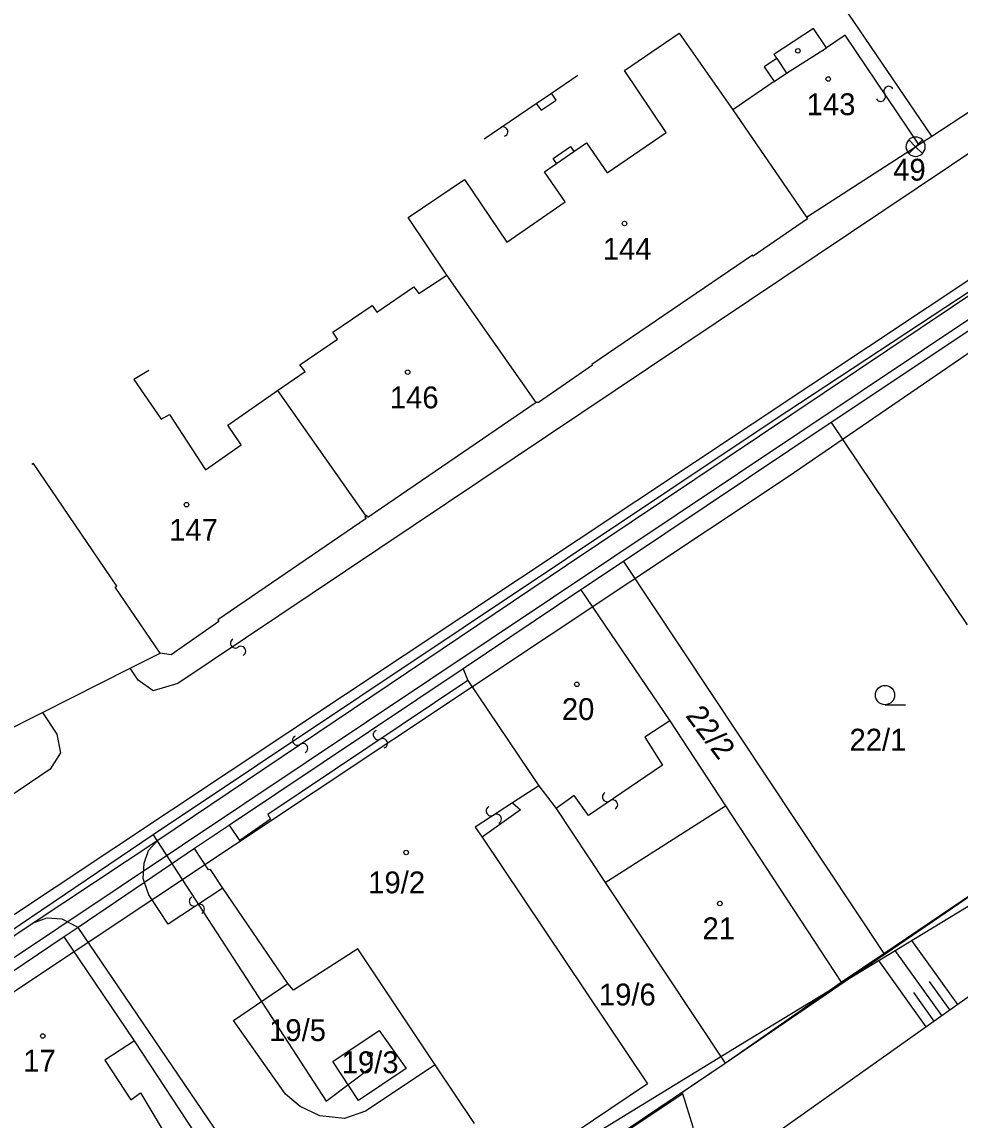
# Model space of a CAD drawing. Extents: x -469926 to -462499, y -1098642 to -1092733.
# Drawn here: x -464433.4 to -464360.4, y -1094576.2 to -1094490.8 of the extents above; entities that cross this region are included whole.
import ezdxf

# ---------------------------------------------------------------- set-up
doc = ezdxf.new("R2010")
doc.units = 0
for name, color, linetype in [('Vrstva 1', 7, 'Continuous'), ('Vrstva 10', 7, 'Continuous'), ('Vrstva 14', 7, 'Continuous'), ('Vrstva 16', 7, 'Continuous'), ('Vrstva 24', 7, 'Continuous'), ('Vrstva 25', 7, 'Continuous'), ('Vrstva 29', 7, 'Continuous'), ('Vrstva 4', 7, 'Continuous'), ('Vrstva 48', 7, 'Continuous'), ('Vrstva 50', 7, 'Continuous'), ('Vrstva 51', 7, 'Continuous'), ('Vrstva 55', 7, 'Continuous'), ('Vrstva 6', 7, 'Continuous'), ('Vrstva 8', 7, 'Continuous')]:
    doc.layers.add(name, color=color, linetype=linetype)

msp = doc.modelspace()

# ---------------------------------------------------------------- linework, layer by layer
at = {"layer": 'Vrstva 1'}
for p, q in [((-464362.63, -1094499.7), (-464373.52, -1094483.62)), ((-464386.54, -1094494.58), (-464382.28, -1094491.69)), ((-464382.28, -1094491.69), (-464378.1, -1094497.64)), ((-464383.3, -1094499.4), (-464386.54, -1094494.58)), ((-464378.1, -1094497.64), (-464372.38, -1094505.99)), ((-464362.63, -1094499.7), (-464359.52, -1094497.66)), ((-464387.88, -1094502.55), (-464383.3, -1094499.4)), ((-464392.09, -1094501.43), (-464390.72, -1094500.49)), ((-464390.72, -1094500.49), (-464390.46, -1094500.88)), ((-464390.46, -1094500.88), (-464389.49, -1094500.22)), ((-464389.49, -1094500.22), (-464387.88, -1094502.55)), ((-464363.88, -1094500.51), (-464363.63, -1094500.35)), ((-464363.63, -1094500.35), (-464362.63, -1094499.7)), ((-464372.29, -1094505.93), (-464363.88, -1094500.51)), ((-464392.76, -1094502.46), (-464391.83, -1094501.82)), ((-464391.83, -1094501.82), (-464392.09, -1094501.43)), ((-464391.14, -1094504.8), (-464392.76, -1094502.46)), ((-464403.37, -1094506.03), (-464398.97, -1094503.07)), ((-464398.97, -1094503.07), (-464395.69, -1094507.93)), ((-464395.69, -1094507.93), (-464391.14, -1094504.8)), ((-464400.34, -1094510.51), (-464403.37, -1094506.03)), ((-464372.28, -1094506.13), (-464376.52, -1094509.02)), ((-464372.29, -1094505.93), (-464372.38, -1094505.99)), ((-464372.38, -1094505.99), (-464372.29, -1094505.93)), ((-464372.38, -1094505.99), (-464372.28, -1094506.13)), ((-464376.57, -1094508.94), (-464389.08, -1094517.44)), ((-464376.52, -1094509.02), (-464376.57, -1094508.94)), ((-464351.19, -1094509.11), (-464370.44, -1094521.95)), ((-464402.53, -1094511.92), (-464400.34, -1094510.51)), ((-464393.41, -1094520.41), (-464400.34, -1094510.51)), ((-464405.79, -1094513.38), (-464402.91, -1094511.41)), ((-464402.91, -1094511.41), (-464402.53, -1094511.92)), ((-464409.22, -1094514.94), (-464406.16, -1094512.85)), ((-464406.16, -1094512.85), (-464405.79, -1094513.38)), ((-464408.86, -1094515.48), (-464409.22, -1094514.94)), ((-464411.78, -1094517.48), (-464408.86, -1094515.48)), ((-464411.38, -1094517.99), (-464411.78, -1094517.48)), ((-464389.03, -1094517.51), (-464393.22, -1094520.41)), ((-464389.08, -1094517.44), (-464389.03, -1094517.51)), ((-464423.54, -1094517.93), (-464424.7, -1094518.61)), ((-464413.52, -1094519.47), (-464411.38, -1094517.99)), ((-464424.7, -1094518.61), (-464422.59, -1094521.7)), ((-464417.4, -1094522.16), (-464413.52, -1094519.47)), ((-464413.52, -1094519.47), (-464406.65, -1094529.25)), ((-464393.41, -1094520.41), (-464406.49, -1094529.35)), ((-464393.22, -1094520.41), (-464393.41, -1094520.41)), ((-464422.59, -1094521.7), (-464421.94, -1094521.33)), ((-464421.94, -1094521.33), (-464419.12, -1094525.64)), ((-464416.36, -1094523.7), (-464417.4, -1094522.16)), ((-464370.44, -1094521.95), (-464386.62, -1094532.76)), ((-464370.44, -1094521.95), (-464359.88, -1094537.71)), ((-464419.12, -1094525.64), (-464416.36, -1094523.7)), ((-464432.52, -1094525.15), (-464432.63, -1094525.23)), ((-464426.04, -1094534.68), (-464432.52, -1094525.15)), ((-464406.62, -1094529.44), (-464418.17, -1094537.31)), ((-464406.65, -1094529.25), (-464406.72, -1094529.3)), ((-464406.72, -1094529.3), (-464406.62, -1094529.44)), ((-464406.59, -1094529.2), (-464406.65, -1094529.25)), ((-464406.49, -1094529.35), (-464406.59, -1094529.2)), ((-464386.62, -1094532.76), (-464389.93, -1094534.97)), ((-464386.62, -1094532.76), (-464366.36, -1094563.25)), ((-464426.15, -1094534.76), (-464426.04, -1094534.68)), ((-464422.66, -1094539.91), (-464426.15, -1094534.76)), ((-464389.93, -1094534.97), (-464399.07, -1094541.11)), ((-464389.93, -1094534.97), (-464383, -1094545.16)), ((-464418.08, -1094537.44), (-464421.8, -1094540.02)), ((-464418.17, -1094537.31), (-464418.08, -1094537.44)), ((-464425, -1094541.08), (-464422.66, -1094539.91)), ((-464421.8, -1094540.02), (-464422.66, -1094539.91)), ((-464431.82, -1094544.51), (-464425, -1094541.08)), ((-464399.07, -1094541.11), (-464417.27, -1094553.27)), ((-464399.07, -1094541.11), (-464398.73, -1094542.03)), ((-464398.73, -1094542.03), (-464393.19, -1094550.21)), ((-464435.23, -1094546.23), (-464431.82, -1094544.51)), ((-464383, -1094545.16), (-464378.66, -1094551.77)), ((-464393.19, -1094550.21), (-464395.24, -1094551.54)), ((-464393.19, -1094550.21), (-464391.85, -1094551.97)), ((-464395.24, -1094551.54), (-464394.63, -1094552.08)), ((-464394.63, -1094552.08), (-464397.61, -1094554.21)), ((-464391.85, -1094551.97), (-464388.03, -1094557.73)), ((-464388.03, -1094557.73), (-464378.66, -1094551.77)), ((-464378.66, -1094551.77), (-464369.67, -1094565.49)), ((-464366.36, -1094563.25), (-464350.13, -1094552.27)), ((-464417.27, -1094553.27), (-464419.99, -1094555.09)), ((-464397.61, -1094554.21), (-464384.74, -1094573.39)), ((-464419.99, -1094555.09), (-464423.88, -1094557.73)), ((-464418.89, -1094556.74), (-464419.99, -1094555.09)), ((-464418.74, -1094556.72), (-464418.89, -1094556.74)), ((-464417.79, -1094558.17), (-464418.74, -1094556.72)), ((-464423.88, -1094557.73), (-464429.03, -1094561.23)), ((-464412.72, -1094565.6), (-464417.79, -1094558.17)), ((-464388.03, -1094557.73), (-464378.69, -1094571.79)), ((-464430.12, -1094561.97), (-464442.79, -1094570.48)), ((-464429.03, -1094561.23), (-464430.12, -1094561.97)), ((-464424.65, -1094570.05), (-464430.12, -1094561.97)), ((-464407.27, -1094562.89), (-464412.27, -1094566.11)), ((-464401.26, -1094571.92), (-464407.27, -1094562.89)), ((-464369.67, -1094565.49), (-464366.36, -1094563.25)), ((-464416.95, -1094568.48), (-464412.72, -1094565.6)), ((-464412.27, -1094566.11), (-464412.72, -1094565.6)), ((-464378.69, -1094571.79), (-464369.67, -1094565.49)), ((-464412.91, -1094574.2), (-464416.95, -1094568.48)), ((-464409.21, -1094571.67), (-464405.63, -1094569.24)), ((-464405.63, -1094569.24), (-464403.52, -1094572.2)), ((-464416.89, -1094581.84), (-464424.65, -1094570.05)), ((-464409.74, -1094592.69), (-464378.69, -1094571.79)), ((-464407.22, -1094574.7), (-464409.21, -1094571.67)), ((-464403.52, -1094572.2), (-464407.22, -1094574.7)), ((-464401.26, -1094571.92), (-464406.68, -1094575.51)), ((-464398.19, -1094576.49), (-464401.26, -1094571.92)), ((-464384.74, -1094573.39), (-464395.39, -1094580.54)), ((-464411.76, -1094575.15), (-464412.91, -1094574.2)), ((-464410.23, -1094575.88), (-464411.76, -1094575.15)), ((-464406.68, -1094575.51), (-464408.31, -1094576.1)), ((-464408.31, -1094576.1), (-464410.23, -1094575.88))]:
    msp.add_line(p, q, dxfattribs=at)
at = {"layer": 'Vrstva 10'}
msp.add_lwpolyline([(-464409.74, -1094592.69), (-464378.7, -1094571.8), (-464350.13, -1094552.27), (-464341.21, -1094564.6), (-464332.42, -1094558.12), (-464323.06, -1094551.41), (-464311.66, -1094543.35), (-464292.03, -1094529.42), (-464270.94, -1094514.3), (-464260.04, -1094506.18), (-464239.01, -1094491.4), (-464218.69, -1094477.12), (-464218.69, -1094477.12), (-464202.98, -1094470.57), (-464169.55, -1094456.55), (-464141.26, -1094438.03), (-464111.02, -1094425.32), (-464107.84, -1094425.88), (-464008.53, -1094383.06), (-463997.69, -1094369.79)], dxfattribs=at)
at = {"layer": 'Vrstva 14'}
for p, q in [((-464352.752, -1094507.214), (-464374.966, -1094521.844)), ((-464374.966, -1094521.844), (-464423.21, -1094554.03)), ((-464423.21, -1094554.03), (-464479.754, -1094592.294)), ((-464423.21, -1094554.03), (-464409.747, -1094574.738)), ((-464409.747, -1094574.738), (-464406.157, -1094572.037))]:
    msp.add_line(p, q, dxfattribs=at)
at = {"layer": 'Vrstva 16'}
for p, q in [((-464338.003, -1094501.671), (-464373.793, -1094526.177)), ((-464373.793, -1094526.177), (-464436.935, -1094568.162))]:
    msp.add_line(p, q, dxfattribs=at)
at = {"layer": 'Vrstva 24'}
for p, q in [((-464364.41, -1094499.98), (-464363.88, -1094500.51)), ((-464363.35, -1094499.98), (-464363.88, -1094500.51)), ((-464363.88, -1094500.51), (-464364.41, -1094501.04)), ((-464363.88, -1094500.51), (-464363.35, -1094501.04))]:
    msp.add_line(p, q, dxfattribs=at)
for radius, start, end in [(0.749, 135, 225), (0.752, 45, 135), (0.749, 315, 45), (0.751, 225, 315)]:
    msp.add_arc((-464363.88, -1094500.51), radius, start, end, dxfattribs=at)
at = {"layer": 'Vrstva 25'}
msp.add_line((-464366.26, -1094543.91), (-464364.66, -1094543.91), dxfattribs=at)
for centre, radius in [((-464370.68, -1094495.25), 0.175), ((-464386.53, -1094506.49), 0.175), ((-464403.4, -1094518.05), 0.175), ((-464420.61, -1094528.35), 0.175), ((-464390.24, -1094542.32), 0.175), ((-464366.26, -1094543.16), 0.75), ((-464403.52, -1094555.41), 0.175), ((-464379.11, -1094559.37), 0.175), ((-464431.79, -1094569.68), 0.175), ((-464406.33, -1094571.12), 0.175)]:
    msp.add_circle(centre, radius, dxfattribs=at)
at = {"layer": 'Vrstva 29'}
msp.add_circle((-464373.04, -1094493.06), 0.175, dxfattribs=at)
at = {"layer": 'Vrstva 4'}
for p, q in [((-464371.83, -1094491.31), (-464374.92, -1094493.33)), ((-464370.81, -1094492.81), (-464371.83, -1094491.31)), ((-464369.36, -1094491.84), (-464370.81, -1094492.81)), ((-464363.63, -1094500.35), (-464369.36, -1094491.84)), ((-464373.93, -1094494.78), (-464370.81, -1094492.81)), ((-464374.69, -1094493.66), (-464375.65, -1094494.31)), ((-464374.92, -1094493.33), (-464374.69, -1094493.66)), ((-464374.69, -1094493.66), (-464373.93, -1094494.78)), ((-464375.65, -1094494.31), (-464374.88, -1094495.44)), ((-464392.21, -1094496.34), (-464390.17, -1094494.96)), ((-464374.88, -1094495.44), (-464373.93, -1094494.78)), ((-464374.88, -1094495.44), (-464378.1, -1094497.64)), ((-464393.39, -1094497.14), (-464392.21, -1094496.34)), ((-464393.02, -1094497.67), (-464391.85, -1094496.88)), ((-464391.85, -1094496.88), (-464392.21, -1094496.34)), ((-464397.46, -1094499.89), (-464393.39, -1094497.14)), ((-464393.39, -1094497.14), (-464393.02, -1094497.67)), ((-464356.75, -1094499.03), (-464421.27, -1094542.27)), ((-464391.83, -1094501.82), (-464390.46, -1094500.88)), ((-464391.03, -1094533.05), (-464351.54, -1094506.58)), ((-464422.85, -1094554.44), (-464391.03, -1094533.05)), ((-464424.37, -1094542.01), (-464425, -1094541.08)), ((-464423.19, -1094542.84), (-464424.37, -1094542.01)), ((-464421.27, -1094542.27), (-464423.19, -1094542.84)), ((-464398.73, -1094542.03), (-464414.27, -1094552.45)), ((-464431.82, -1094544.51), (-464430.69, -1094546.2)), ((-464383, -1094545.16), (-464384.95, -1094546.44)), ((-464430.69, -1094546.2), (-464430.4, -1094547.65)), ((-464384.95, -1094546.44), (-464383.57, -1094548.62)), ((-464430.4, -1094547.65), (-464431.21, -1094548.93)), ((-464431.21, -1094548.93), (-464484.76, -1094584.91)), ((-464383.57, -1094548.62), (-464389.33, -1094552.52)), ((-464395.24, -1094551.54), (-464398.14, -1094553.43)), ((-464390.44, -1094550.97), (-464391.85, -1094551.97)), ((-464389.33, -1094552.52), (-464390.44, -1094550.97)), ((-464414.27, -1094552.45), (-464414.06, -1094552.81)), ((-464416.47, -1094554.47), (-464417.27, -1094553.27)), ((-464414.06, -1094552.81), (-464416.47, -1094554.47)), ((-464398.14, -1094553.43), (-464397.61, -1094554.21)), ((-464432.61, -1094560.93), (-464422.85, -1094554.44)), ((-464423.57, -1094555.24), (-464422.85, -1094554.44)), ((-464423.91, -1094556.24), (-464423.57, -1094555.24)), ((-464423.98, -1094557.42), (-464423.91, -1094556.24)), ((-464423.88, -1094557.73), (-464423.98, -1094557.42)), ((-464423.55, -1094558.69), (-464423.88, -1094557.73)), ((-464417.79, -1094558.17), (-464422.03, -1094560.97)), ((-464422.03, -1094560.97), (-464423.55, -1094558.69)), ((-464480.09, -1094592.54), (-464432.61, -1094560.93)), ((-464431.51, -1094560.51), (-464432.61, -1094560.93)), ((-464430.27, -1094560.59), (-464431.51, -1094560.51)), ((-464429.03, -1094561.23), (-464430.27, -1094560.59)), ((-464415.16, -1094581.66), (-464429.03, -1094561.23)), ((-464424.65, -1094570.05), (-464426.96, -1094571.55)), ((-464426.96, -1094571.55), (-464424.95, -1094574.64)), ((-464424.95, -1094574.64), (-464424.18, -1094574.09)), ((-464424.18, -1094574.09), (-464421.32, -1094578.89))]:
    msp.add_line(p, q, dxfattribs=at)
at = {"layer": 'Vrstva 48'}
for points in [[(-464360.605, -1094567.218), (-464364.186, -1094562.256)], [(-464361.828, -1094568.086), (-464365.467, -1094563.035)], [(-464363.051, -1094568.955), (-464366.748, -1094563.813)], [(-464361.217, -1094567.652), (-464362.792, -1094565.433)], [(-464362.44, -1094568.521), (-464364.025, -1094566.287)]]:
    msp.add_lwpolyline(points, dxfattribs=at)
at = {"layer": 'Vrstva 51'}
for centre, radius, start, end in [((-464365.976, -1094496.192), 0.376, 27.77036, 214.08149), ((-464366.597, -1094496.618), 0.377, 207.09432, 34.75753), ((-464395.987, -1094499.347), 0.377, 290.65432, 118.31753), ((-464416.813, -1094539.128), 0.376, 118.57036, 304.88149), ((-464416.813, -1094539.128), 0.376, 118.57036, 304.88149), ((-464416.378, -1094539.743), 0.377, 297.89432, 125.55753), ((-464416.378, -1094539.743), 0.377, 297.89432, 125.55753), ((-464411.986, -1094546.684), 0.376, 118.57036, 304.88149), ((-464405.703, -1094546.255), 0.376, 111.33036, 297.64149), ((-464405.349, -1094546.92), 0.377, 290.65432, 118.31753), ((-464411.552, -1094547.299), 0.377, 297.89432, 125.55753), ((-464387.872, -1094551.078), 0.376, 118.57036, 304.88149), ((-464387.438, -1094551.694), 0.377, 297.89432, 125.55753), ((-464396.917, -1094552.184), 0.376, 118.57036, 304.88149), ((-464396.482, -1094552.799), 0.377, 297.89432, 125.55753), ((-464420.019, -1094559.191), 0.376, 118.57036, 304.88149), ((-464419.585, -1094559.806), 0.377, 297.89432, 125.55753)]:
    msp.add_arc(centre, radius, start, end, dxfattribs=at)
at = {"layer": 'Vrstva 55'}
for points in [[(-464396.3, -1094581.854), (-464377.635, -1094570.427), (-464358.466, -1094558.781), (-464352.956, -1094558.854), (-464348.14, -1094561.019), (-464340.472, -1094575.925), (-464335.237, -1094581.782), (-464324.192, -1094587.932)], [(-464324.192, -1094587.932), (-464337.394, -1094584.138), (-464346.6, -1094576.378), (-464356.037, -1094564.9), (-464359.259, -1094566.263), (-464375.485, -1094577.781), (-464381.808, -1094581.854), (-464381.178, -1094576.776), (-464381.981, -1094574.182), (-464395.534, -1094583.202)]]:
    msp.add_lwpolyline(points, dxfattribs=at)
at = {"layer": 'Vrstva 6'}
msp.add_line((-464119.139, -1094351.016), (-464489.021, -1094596.779), dxfattribs=at)
at = {"layer": 'Vrstva 8'}
msp.add_line((-464483.014, -1094596.289), (-464120.905, -1094354.321), dxfattribs=at)

# ---------------------------------------------------------------- texts
at = {"layer": 'Vrstva 50'}
for s, p in [('143', (-464372.356, -1094498.06)), ('49', (-464365.625, -1094503.15)), ('144', (-464388.216, -1094509.3)), ('146', (-464404.788, -1094520.86)), ('147', (-464421.956, -1094531.16)), ('20', (-464391.404, -1094545.1)), ('22/1', (-464369.022, -1094547.48)), ('19/2', (-464406.47, -1094558.58)), ('21', (-464380.461, -1094562.15)), ('19/6', (-464388.522, -1094567.3)), ('19/5', (-464414.18, -1094570.07)), ('17', (-464433.312, -1094572.45)), ('19/3', (-464408.534, -1094572.57))]:
    msp.add_text(s, height=1.7, dxfattribs=at).set_placement(p)
msp.add_text('22/2', height=1.7, rotation=307.161, dxfattribs=at).set_placement((-464381.835, -1094544.78))

doc.saveas('drawing.dxf')
